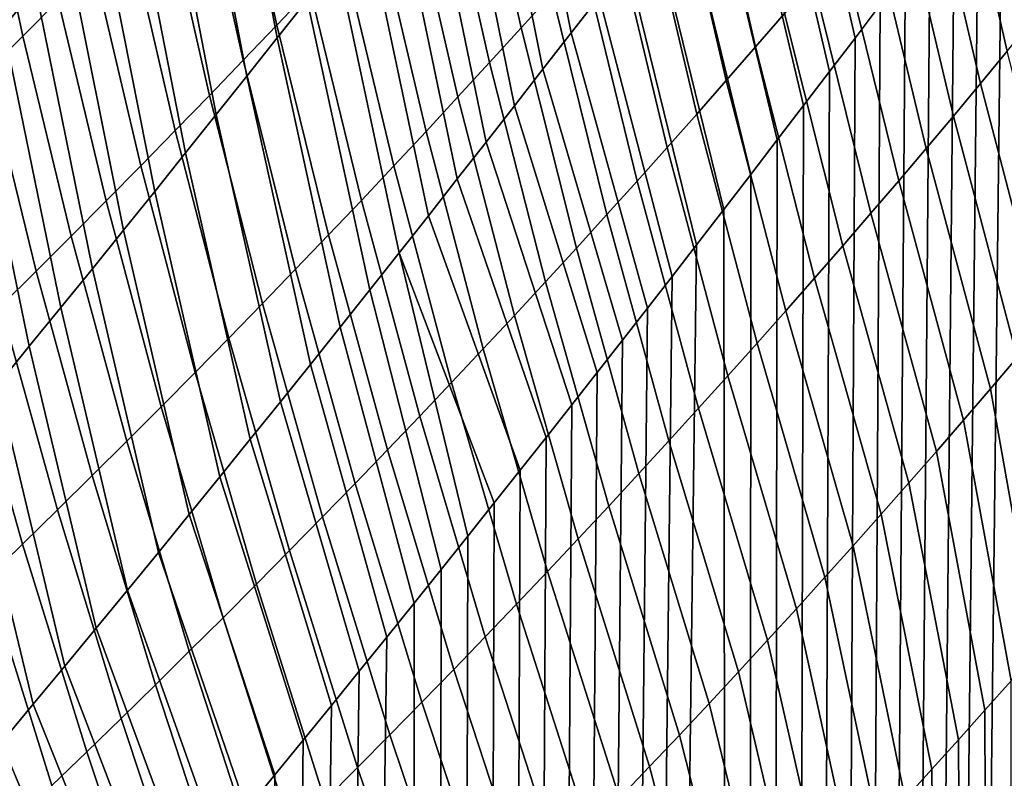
# Model space of a CAD drawing. Header units: metres. Extents: x -240 to 45, y -77 to 27.
# Tile 1015 of 1056: x 35.08 to 36.8, y -22.95 to -21.63. Entities that reach past the tile are written whole.
import ezdxf

# ---------------------------------------------------------------- set-up
doc = ezdxf.new("R2010")
doc.units = ezdxf.units.M
doc.layers.add('solid_102011X2', color=7, linetype='CONTINUOUS')

msp = doc.modelspace()

# ---------------------------------------------------------------- linework, layer by layer
at = {"layer": 'solid_102011X2'}
for points in [[(36.089489, -21.585115, 90.316833), (36.04073, -21.648251, 90.245483), (35.938084, -21.129633, 90.026253), (35.987865, -21.064756, 90.097229)], [(35.105755, -21.569767, 88.820747), (35.05003, -21.638954, 88.753357), (34.965942, -21.15661, 88.50473), (35.022564, -21.085955, 88.571251)], [(35.579948, -21.590214, 89.534241), (35.52742, -21.656828, 89.464668), (35.433403, -21.157297, 89.229721), (35.486881, -21.089081, 89.298637)], [(36.420593, -21.15102, 90.819672), (36.466419, -21.090218, 90.891937), (36.580376, -21.599094, 91.099365), (36.536293, -21.657118, 91.028)], [(36.04073, -21.648251, 90.245483), (35.991611, -21.711643, 90.174271), (35.887951, -21.194757, 89.955444), (35.938084, -21.129633, 90.026253)], [(36.374393, -21.212139, 90.747505), (36.420593, -21.15102, 90.819672), (36.536293, -21.657118, 91.028), (36.491653, -21.715754, 90.956406)], [(35.52742, -21.656828, 89.464668), (35.474552, -21.723618, 89.395279), (35.379601, -21.225681, 89.161018), (35.433403, -21.157297, 89.229721)], [(35.991611, -21.711643, 90.174271), (35.942131, -21.775284, 90.103195), (35.837475, -21.26012, 89.884804), (35.887951, -21.194757, 89.955444)], [(36.00779, -21.579382, 113.297424), (35.925327, -21.202894, 113.588142), (35.869789, -21.264629, 113.66256), (35.953403, -21.639599, 113.372948)], [(36.848057, -21.623846, 111.744576), (36.753738, -21.205212, 112.019257), (36.706455, -21.263586, 112.096573), (36.801876, -21.680302, 111.822868)], [(35.585346, -21.572916, 114.033043), (35.508545, -21.21517, 114.330437), (35.449158, -21.278046, 114.403), (35.527115, -21.634476, 114.106781)], [(36.413101, -21.614243, 112.559761), (36.324474, -21.218061, 112.842598), (36.272835, -21.278282, 112.918579), (36.362595, -21.672752, 112.636787)], [(36.327824, -21.273569, 90.675446), (36.374393, -21.212139, 90.747505), (36.491653, -21.715754, 90.956406), (36.44643, -21.775053, 90.884544)], [(35.474552, -21.723618, 89.395279), (35.421345, -21.790579, 89.32608), (35.325474, -21.294222, 89.092529), (35.379601, -21.225681, 89.161018)], [(35.145699, -21.59149, 114.76368), (35.074192, -21.251465, 115.066566), (35.011059, -21.315065, 115.136993), (35.08371, -21.653973, 114.83535)], [(35.942131, -21.775284, 90.103195), (35.892296, -21.839169, 90.032265), (35.786655, -21.325714, 89.814339), (35.837475, -21.26012, 89.884804)], [(35.953403, -21.639599, 113.372948), (35.869789, -21.264629, 113.66256), (35.813797, -21.326344, 113.73687), (35.898563, -21.699812, 113.44838)], [(36.280888, -21.335302, 90.603485), (36.327824, -21.273569, 90.675446), (36.44643, -21.775053, 90.884544), (36.400623, -21.83498, 90.812439)], [(36.863808, -60.200001, 91.574997), (36.342518, -60.200001, 90.721947), (36.79303, -21.316944, 91.453392), (36.833981, -21.262182, 91.523506)], [(36.801876, -21.680302, 111.822868), (36.706455, -21.263586, 112.096573), (36.658714, -21.32198, 112.173866), (36.755234, -21.736795, 111.901146)], [(35.527115, -21.634476, 114.106781), (35.449158, -21.278046, 114.403), (35.389336, -21.340862, 114.475426), (35.468437, -21.695995, 114.180397)], [(36.362595, -21.672752, 112.636787), (36.272835, -21.278282, 112.918579), (36.220741, -21.338503, 112.994492), (36.311626, -21.731279, 112.71376)], [(35.421345, -21.790579, 89.32608), (35.367798, -21.857698, 89.257072), (35.271023, -21.362909, 89.024254), (35.325474, -21.294222, 89.092529)], [(35.08371, -21.653973, 114.83535), (35.011059, -21.315065, 115.136993), (34.947502, -21.378572, 115.207245), (35.021294, -21.716379, 114.906853)], [(35.892296, -21.839169, 90.032265), (35.842098, -21.903284, 89.961472), (35.735493, -21.391529, 89.744049), (35.786655, -21.325714, 89.814339)], [(35.898563, -21.699812, 113.44838), (35.813797, -21.326344, 113.73687), (35.757359, -21.388031, 113.811081), (35.843262, -21.760019, 113.52372)], [(36.342518, -60.200001, 90.721947), (36.751549, -21.372278, 91.383026), (36.79303, -21.316944, 91.453392)], [(36.755234, -21.736795, 111.901146), (36.658714, -21.32198, 112.173866), (36.610512, -21.380392, 112.251129), (36.70813, -21.793325, 111.979393)], [(35.468437, -21.695995, 114.180397), (35.389336, -21.340862, 114.475426), (35.329075, -21.403618, 114.547714), (35.409317, -21.757473, 114.253876)], [(36.311626, -21.731279, 112.71376), (36.220741, -21.338503, 112.994492), (36.16819, -21.398724, 113.070343), (36.260197, -21.789824, 112.790672)], [(36.233585, -21.397331, 90.531647), (36.280888, -21.335302, 90.603485), (36.400623, -21.83498, 90.812439), (36.354244, -21.895508, 90.74012)], [(35.367798, -21.857698, 89.257072), (35.313915, -21.924969, 89.188255), (35.216251, -21.431736, 88.9562), (35.271023, -21.362909, 89.024254)], [(36.342518, -60.200001, 90.721947), (36.709538, -21.428169, 91.312416), (36.751549, -21.372278, 91.383026)], [(35.842098, -21.903284, 89.961472), (35.791542, -21.967625, 89.890839), (35.683987, -21.457556, 89.673935), (35.735493, -21.391529, 89.744049)], [(35.843262, -21.760019, 113.52372), (35.757359, -21.388031, 113.811081), (35.70047, -21.449692, 113.885185), (35.787506, -21.820217, 113.598946)], [(36.70813, -21.793325, 111.979393), (36.610512, -21.380392, 112.251129), (36.561848, -21.438826, 112.328354), (36.660557, -21.849895, 112.05761)], [(35.409317, -21.757473, 114.253876), (35.329075, -21.403618, 114.547714), (35.268383, -21.466309, 114.619858), (35.349754, -21.818905, 114.327217)], [(36.260197, -21.789824, 112.790672), (36.16819, -21.398724, 113.070343), (36.115181, -21.458944, 113.146118), (36.208305, -21.848387, 112.867508)], [(36.185917, -21.459648, 90.459915), (36.233585, -21.397331, 90.531647), (36.354244, -21.895508, 90.74012), (36.307293, -21.956598, 90.667603)], [(36.342518, -60.200001, 90.721947), (36.667004, -21.48461, 91.241592), (36.709538, -21.428169, 91.312416)], [(35.313915, -21.924969, 89.188255), (35.259697, -21.992382, 89.119629), (35.161163, -21.500692, 88.888367), (35.216251, -21.431736, 88.9562)], [(36.660557, -21.849895, 112.05761), (36.561848, -21.438826, 112.328354), (36.512726, -21.49728, 112.405533), (36.612522, -21.906502, 112.135788)], [(35.791542, -21.967625, 89.890839), (35.740631, -22.032181, 89.820343), (35.632137, -21.523787, 89.603996), (35.683987, -21.457556, 89.673935)], [(35.787506, -21.820217, 113.598946), (35.70047, -21.449692, 113.885185), (35.643131, -21.51132, 113.959167), (35.731293, -21.880405, 113.674065)], [(36.208305, -21.848387, 112.867508), (36.115181, -21.458944, 113.146118), (36.061714, -21.519165, 113.221809), (36.155949, -21.906965, 112.944267)], [(36.137886, -21.522245, 90.388313), (36.185917, -21.459648, 90.459915), (36.307293, -21.956598, 90.667603), (36.259789, -22.018225, 90.59491)], [(35.349754, -21.818905, 114.327217), (35.268383, -21.466309, 114.619858), (35.207256, -21.528934, 114.691849), (35.289749, -21.880289, 114.400406)], [(36.342518, -60.200001, 90.721947), (36.623947, -21.541588, 91.17057), (36.667004, -21.48461, 91.241592)], [(36.612522, -21.906502, 112.135788), (36.512726, -21.49728, 112.405533), (36.463142, -21.555752, 112.482674), (36.564022, -21.963144, 112.213921)], [(35.259697, -21.992382, 89.119629), (35.205143, -22.059927, 89.051201), (35.105755, -21.569767, 88.820747), (35.161163, -21.500692, 88.888367)], [(35.731293, -21.880405, 113.674065), (35.643131, -21.51132, 113.959167), (35.585346, -21.572916, 114.033043), (35.674622, -21.94058, 113.749077)], [(35.289749, -21.880289, 114.400406), (35.207256, -21.528934, 114.691849), (35.145699, -21.59149, 114.76368), (35.229305, -21.941624, 114.473442)], [(35.740631, -22.032181, 89.820343), (35.689362, -22.096943, 89.750008), (35.579948, -21.590214, 89.534241), (35.632137, -21.523787, 89.603996)], [(36.155949, -21.906965, 112.944267), (36.061714, -21.519165, 113.221809), (36.00779, -21.579382, 113.297424), (36.10313, -21.965561, 113.02095)], [(36.089489, -21.585115, 90.316833), (36.137886, -21.522245, 90.388313), (36.259789, -22.018225, 90.59491), (36.217094, -22.073427, 90.530167)], [(36.342518, -60.200001, 90.721947), (36.580376, -21.599094, 91.099365), (36.623947, -21.541588, 91.17057)], [(36.564022, -21.963144, 112.213921), (36.463142, -21.555752, 112.482674), (36.413101, -21.614243, 112.559761), (36.515053, -22.019823, 112.292007)], [(35.205143, -22.059927, 89.051201), (35.150253, -22.127596, 88.982971), (35.05003, -21.638954, 88.753357), (35.105755, -21.569767, 88.820747)], [(35.674622, -21.94058, 113.749077), (35.585346, -21.572916, 114.033043), (35.527115, -21.634476, 114.106781), (35.6175, -22.000736, 113.823959)], [(36.10313, -21.965561, 113.02095), (36.00779, -21.579382, 113.297424), (35.953403, -21.639599, 113.372948), (36.049847, -22.024172, 113.097549)], [(35.229305, -21.941624, 114.473442), (35.145699, -21.59149, 114.76368), (35.08371, -21.653973, 114.83535), (35.168419, -22.002903, 114.546318)], [(35.689362, -22.096943, 89.750008), (35.637733, -22.161905, 89.679825), (35.52742, -21.656828, 89.464668), (35.579948, -21.590214, 89.534241)], [(36.04073, -21.648251, 90.245483), (36.089489, -21.585115, 90.316833), (36.217094, -22.073427, 90.530167), (36.173969, -22.129004, 90.465309)], [(36.342518, -60.200001, 90.721947), (36.536293, -21.657118, 91.028), (36.580376, -21.599094, 91.099365)], [(36.515053, -22.019823, 112.292007), (36.413101, -21.614243, 112.559761), (36.362595, -21.672752, 112.636787), (36.465618, -22.07654, 112.370041)], [(35.6175, -22.000736, 113.823959), (35.527115, -21.634476, 114.106781), (35.468437, -21.695995, 114.180397), (35.559925, -22.060873, 113.898727)], [(35.150253, -22.127596, 88.982971), (35.095032, -22.195381, 88.91494), (34.993988, -21.708242, 88.686188), (35.05003, -21.638954, 88.753357)], [(36.049847, -22.024172, 113.097549), (35.953403, -21.639599, 113.372948), (35.898563, -21.699812, 113.44838), (35.996101, -22.0828, 113.174057)], [(35.991611, -21.711643, 90.174271), (36.04073, -21.648251, 90.245483), (36.173969, -22.129004, 90.465309), (36.130417, -22.184933, 90.400368)], [(35.168419, -22.002903, 114.546318), (35.08371, -21.653973, 114.83535), (35.021294, -21.716379, 114.906853), (35.107094, -22.064127, 114.619034)], [(35.637733, -22.161905, 89.679825), (35.585751, -22.227057, 89.609802), (35.474552, -21.723618, 89.395279), (35.52742, -21.656828, 89.464668)], [(36.342518, -60.200001, 90.721947), (36.491653, -21.715754, 90.956406), (36.536293, -21.657118, 91.028)], [(36.465618, -22.07654, 112.370041), (36.362595, -21.672752, 112.636787), (36.311626, -21.731279, 112.71376), (36.415718, -22.133291, 112.448021)], [(36.911114, -22.106064, 111.565109), (36.801876, -21.680302, 111.822868), (36.755234, -21.736795, 111.901146), (36.865505, -22.160578, 111.644318)], [(35.559925, -22.060873, 113.898727), (35.468437, -21.695995, 114.180397), (35.409317, -21.757473, 114.253876), (35.501896, -22.120987, 113.973358)], [(35.996101, -22.0828, 113.174057), (35.898563, -21.699812, 113.44838), (35.843262, -21.760019, 113.52372), (35.941887, -22.141439, 113.250473)], [(35.095032, -22.195381, 88.91494), (35.039478, -22.263271, 88.847107), (34.937634, -21.777622, 88.619247), (34.993988, -21.708242, 88.686188)], [(35.107094, -22.064127, 114.619034), (35.021294, -21.716379, 114.906853), (34.958447, -21.778709, 114.978172), (35.04533, -22.12529, 114.691582)], [(35.942131, -21.775284, 90.103195), (35.991611, -21.711643, 90.174271), (36.130417, -22.184933, 90.400368), (36.086449, -22.24119, 90.33535)], [(36.342518, -60.200001, 90.721947), (36.44643, -21.775053, 90.884544), (36.491653, -21.715754, 90.956406)], [(35.585751, -22.227057, 89.609802), (35.533413, -22.292389, 89.539932), (35.421345, -21.790579, 89.32608), (35.474552, -21.723618, 89.395279)], [(36.415718, -22.133291, 112.448021), (36.311626, -21.731279, 112.71376), (36.260197, -21.789824, 112.790672), (36.365353, -22.190079, 112.52594)], [(36.865505, -22.160578, 111.644318), (36.755234, -21.736795, 111.901146), (36.70813, -21.793325, 111.979393), (36.819424, -22.215147, 111.723503)], [(35.501896, -22.120987, 113.973358), (35.409317, -21.757473, 114.253876), (35.349754, -21.818905, 114.327217), (35.44342, -22.181076, 114.047852)], [(35.941887, -22.141439, 113.250473), (35.843262, -21.760019, 113.52372), (35.787506, -21.820217, 113.598946), (35.887211, -22.200092, 113.32679)], [(35.892296, -21.839169, 90.032265), (35.942131, -21.775284, 90.103195), (36.086449, -22.24119, 90.33535), (36.042065, -22.297754, 90.270279)], [(36.365353, -22.190079, 112.52594), (36.260197, -21.789824, 112.790672), (36.208305, -21.848387, 112.867508), (36.314518, -22.246902, 112.603798)], [(36.342518, -60.200001, 90.721947), (36.400623, -21.83498, 90.812439), (36.44643, -21.775053, 90.884544)], [(35.533413, -22.292389, 89.539932), (35.480721, -22.357895, 89.47023), (35.367798, -21.857698, 89.257072), (35.421345, -21.790579, 89.32608)], [(36.819424, -22.215147, 111.723503), (36.70813, -21.793325, 111.979393), (36.660557, -21.849895, 112.05761), (36.772877, -22.269772, 111.802658)], [(35.44342, -22.181076, 114.047852), (35.349754, -21.818905, 114.327217), (35.289749, -21.880289, 114.400406), (35.384491, -22.241135, 114.122208)], [(35.887211, -22.200092, 113.32679), (35.787506, -21.820217, 113.598946), (35.731293, -21.880405, 113.674065), (35.832073, -22.258755, 113.403008)], [(35.842098, -21.903284, 89.961472), (35.892296, -21.839169, 90.032265), (36.042065, -22.297754, 90.270279), (35.997269, -22.354605, 90.205154)], [(36.342518, -60.200001, 90.721947), (36.354244, -21.895508, 90.74012), (36.400623, -21.83498, 90.812439)], [(35.480721, -22.357895, 89.47023), (35.42767, -22.423563, 89.400688), (35.313915, -21.924969, 89.188255), (35.367798, -21.857698, 89.257072)], [(36.314518, -22.246902, 112.603798), (36.208305, -21.848387, 112.867508), (36.155949, -21.906965, 112.944267), (36.263214, -22.303759, 112.68158)], [(36.772877, -22.269772, 111.802658), (36.660557, -21.849895, 112.05761), (36.612522, -21.906502, 112.135788), (36.725861, -22.324453, 111.881775)], [(35.384491, -22.241135, 114.122208), (35.289749, -21.880289, 114.400406), (35.229305, -21.941624, 114.473442), (35.325111, -22.301163, 114.196411)], [(35.832073, -22.258755, 113.403008), (35.731293, -21.880405, 113.674065), (35.674622, -21.94058, 113.749077), (35.776474, -22.317421, 113.479111)], [(35.791542, -21.967625, 89.890839), (35.842098, -21.903284, 89.961472), (35.997269, -22.354605, 90.205154), (35.952076, -22.411716, 90.139999)], [(36.263214, -22.303759, 112.68158), (36.155949, -21.906965, 112.944267), (36.10313, -21.965561, 113.02095), (36.211445, -22.360649, 112.759285)], [(36.342518, -60.200001, 90.721947), (36.307293, -21.956598, 90.667603), (36.354244, -21.895508, 90.74012)], [(36.725861, -22.324453, 111.881775), (36.612522, -21.906502, 112.135788), (36.564022, -21.963144, 112.213921), (36.678375, -22.379189, 111.960854)], [(35.42767, -22.423563, 89.400688), (35.374268, -22.489388, 89.331314), (35.259697, -21.992382, 89.119629), (35.313915, -21.924969, 89.188255)], [(35.325111, -22.301163, 114.196411), (35.229305, -21.941624, 114.473442), (35.168419, -22.002903, 114.546318), (35.265285, -22.361156, 114.27047)], [(35.776474, -22.317421, 113.479111), (35.674622, -21.94058, 113.749077), (35.6175, -22.000736, 113.823959), (35.720409, -22.376091, 113.555099)], [(36.342518, -60.200001, 90.721947), (35.779358, -60.200001, 89.895943), (36.259789, -22.018225, 90.59491), (36.307293, -21.956598, 90.667603)], [(35.740631, -22.032181, 89.820343), (35.791542, -21.967625, 89.890839), (35.952076, -22.411716, 90.139999), (35.90649, -22.46907, 90.074829)], [(36.211445, -22.360649, 112.759285), (36.10313, -21.965561, 113.02095), (36.049847, -22.024172, 113.097549), (36.159206, -22.417576, 112.836914)], [(36.678375, -22.379189, 111.960854), (36.564022, -21.963144, 112.213921), (36.515053, -22.019823, 112.292007), (36.630421, -22.433979, 112.039894)], [(35.374268, -22.489388, 89.331314), (35.320507, -22.555359, 89.262108), (35.205143, -22.059927, 89.051201), (35.259697, -21.992382, 89.119629)], [(35.265285, -22.361156, 114.27047), (35.168419, -22.002903, 114.546318), (35.107094, -22.064127, 114.619034), (35.205009, -22.421112, 114.344368)], [(35.720409, -22.376091, 113.555099), (35.6175, -22.000736, 113.823959), (35.559925, -22.060873, 113.898727), (35.663887, -22.434761, 113.630966)], [(35.779358, -60.200001, 89.895943), (36.217094, -22.073427, 90.530167), (36.259789, -22.018225, 90.59491)], [(36.159206, -22.417576, 112.836914), (36.049847, -22.024172, 113.097549), (35.996101, -22.0828, 113.174057), (36.106495, -22.474533, 112.914452)], [(36.630421, -22.433979, 112.039894), (36.515053, -22.019823, 112.292007), (36.465618, -22.07654, 112.370041), (36.581993, -22.488823, 112.118889)], [(35.689362, -22.096943, 89.750008), (35.740631, -22.032181, 89.820343), (35.860447, -22.526773, 90.00956), (35.813835, -22.585052, 89.944046)], [(35.740631, -22.032181, 89.820343), (35.90649, -22.46907, 90.074829), (35.860447, -22.526773, 90.00956)], [(35.205009, -22.421112, 114.344368), (35.107094, -22.064127, 114.619034), (35.04533, -22.12529, 114.691582), (35.144291, -22.481028, 114.418106)], [(35.320507, -22.555359, 89.262108), (35.266396, -22.621466, 89.193077), (35.150253, -22.127596, 88.982971), (35.205143, -22.059927, 89.051201)], [(35.663887, -22.434761, 113.630966), (35.559925, -22.060873, 113.898727), (35.501896, -22.120987, 113.973358), (35.606903, -22.493429, 113.706711)], [(35.779358, -60.200001, 89.895943), (36.173969, -22.129004, 90.465309), (36.217094, -22.073427, 90.530167)], [(36.581993, -22.488823, 112.118889), (36.465618, -22.07654, 112.370041), (36.415718, -22.133291, 112.448021), (36.5331, -22.54372, 112.197823)], [(35.637733, -22.161905, 89.679825), (35.689362, -22.096943, 89.750008), (35.813835, -22.585052, 89.944046), (35.766678, -22.643856, 89.878326)], [(36.106495, -22.474533, 112.914452), (35.996101, -22.0828, 113.174057), (35.941887, -22.141439, 113.250473), (36.053318, -22.531525, 112.991905)], [(35.144291, -22.481028, 114.418106), (35.04533, -22.12529, 114.691582), (34.983135, -22.18639, 114.763954), (35.083126, -22.540899, 114.491669)], [(35.266396, -22.621466, 89.193077), (35.211933, -22.687704, 89.124214), (35.095032, -22.195381, 88.91494), (35.150253, -22.127596, 88.982971)], [(35.606903, -22.493429, 113.706711), (35.501896, -22.120987, 113.973358), (35.44342, -22.181076, 114.047852), (35.549461, -22.55209, 113.782326)], [(35.779358, -60.200001, 89.895943), (36.130417, -22.184933, 90.400368), (36.173969, -22.129004, 90.465309)], [(36.5331, -22.54372, 112.197823), (36.415718, -22.133291, 112.448021), (36.365353, -22.190079, 112.52594), (36.48373, -22.598671, 112.276711)], [(36.053318, -22.531525, 112.991905), (35.941887, -22.141439, 113.250473), (35.887211, -22.200092, 113.32679), (35.999668, -22.588549, 113.069267)], [(35.585751, -22.227057, 89.609802), (35.637733, -22.161905, 89.679825), (35.766678, -22.643856, 89.878326), (35.719009, -22.703121, 89.812454)], [(35.549461, -22.55209, 113.782326), (35.44342, -22.181076, 114.047852), (35.384491, -22.241135, 114.122208), (35.491562, -22.610743, 113.857803)], [(35.779358, -60.200001, 89.895943), (36.086449, -22.24119, 90.33535), (36.130417, -22.184933, 90.400368)], [(35.083126, -22.540899, 114.491669), (34.983135, -22.18639, 114.763954), (34.920498, -22.247423, 114.836151), (35.021515, -22.600723, 114.565063)], [(35.211933, -22.687704, 89.124214), (35.157116, -22.754061, 89.055527), (35.039478, -22.263271, 88.847107), (35.095032, -22.195381, 88.91494)], [(35.999668, -22.588549, 113.069267), (35.887211, -22.200092, 113.32679), (35.832073, -22.258755, 113.403008), (35.945553, -22.645601, 113.146523)], [(36.48373, -22.598671, 112.276711), (36.365353, -22.190079, 112.52594), (36.314518, -22.246902, 112.603798), (36.433891, -22.653675, 112.35553)], [(36.772877, -22.269772, 111.802658), (36.853962, -22.728033, 111.642036), (36.898994, -22.676439, 111.563812), (36.819424, -22.215147, 111.723503)], [(35.533413, -22.292389, 89.539932), (35.585751, -22.227057, 89.609802), (35.719009, -22.703121, 89.812454), (35.67086, -22.762787, 89.746483)], [(35.491562, -22.610743, 113.857803), (35.384491, -22.241135, 114.122208), (35.325111, -22.301163, 114.196411), (35.433205, -22.669382, 113.933144)], [(35.779358, -60.200001, 89.895943), (36.042065, -22.297754, 90.270279), (36.086449, -22.24119, 90.33535)], [(36.433891, -22.653675, 112.35553), (36.314518, -22.246902, 112.603798), (36.263214, -22.303759, 112.68158), (36.383583, -22.708733, 112.43428)], [(35.157116, -22.754061, 89.055527), (35.101948, -22.820528, 88.987015), (34.983593, -22.331257, 88.77948), (35.039478, -22.263271, 88.847107)], [(35.945553, -22.645601, 113.146523), (35.832073, -22.258755, 113.403008), (35.776474, -22.317421, 113.479111), (35.890965, -22.702679, 113.223679)], [(36.725861, -22.324453, 111.881775), (36.808578, -22.779585, 111.720055), (36.853962, -22.728033, 111.642036), (36.772877, -22.269772, 111.802658)], [(35.433205, -22.669382, 113.933144), (35.325111, -22.301163, 114.196411), (35.265285, -22.361156, 114.27047), (35.374393, -22.728006, 114.008331)], [(35.480721, -22.357895, 89.47023), (35.533413, -22.292389, 89.539932), (35.67086, -22.762787, 89.746483), (35.622257, -22.82279, 89.680466)], [(35.779358, -60.200001, 89.895943), (35.997269, -22.354605, 90.205154), (36.042065, -22.297754, 90.270279)], [(36.383583, -22.708733, 112.43428), (36.263214, -22.303759, 112.68158), (36.211445, -22.360649, 112.759285), (36.332798, -22.763842, 112.512962)], [(35.890965, -22.702679, 113.223679), (35.776474, -22.317421, 113.479111), (35.720409, -22.376091, 113.555099), (35.835911, -22.759781, 113.300728)], [(35.101948, -22.820528, 88.987015), (35.046425, -22.887098, 88.918686), (34.92738, -22.39933, 88.712059), (34.983593, -22.331257, 88.77948)], [(36.678375, -22.379189, 111.960854), (36.762848, -22.831093, 111.797874), (36.808578, -22.779585, 111.720055), (36.725861, -22.324453, 111.881775)], [(35.779358, -60.200001, 89.895943), (35.952076, -22.411716, 90.139999), (35.997269, -22.354605, 90.205154)], [(35.374393, -22.728006, 114.008331), (35.265285, -22.361156, 114.27047), (35.205009, -22.421112, 114.344368), (35.315125, -22.786613, 114.083374)], [(35.42767, -22.423563, 89.400688), (35.480721, -22.357895, 89.47023), (35.622257, -22.82279, 89.680466), (35.573235, -22.883072, 89.614441)], [(36.332798, -22.763842, 112.512962), (36.211445, -22.360649, 112.759285), (36.159206, -22.417576, 112.836914), (36.281544, -22.819002, 112.591568)], [(35.835911, -22.759781, 113.300728), (35.720409, -22.376091, 113.555099), (35.663887, -22.434761, 113.630966), (35.780392, -22.816902, 113.377663)], [(36.630421, -22.433979, 112.039894), (36.716763, -22.882563, 111.875481), (36.762848, -22.831093, 111.797874), (36.678375, -22.379189, 111.960854)], [(35.315125, -22.786613, 114.083374), (35.205009, -22.421112, 114.344368), (35.144291, -22.481028, 114.418106), (35.255398, -22.8452, 114.158264)], [(35.374268, -22.489388, 89.331314), (35.42767, -22.423563, 89.400688), (35.573235, -22.883072, 89.614441), (35.52383, -22.943567, 89.54847)], [(35.779358, -60.200001, 89.895943), (35.90649, -22.46907, 90.074829), (35.952076, -22.411716, 90.139999)], [(36.281544, -22.819002, 112.591568), (36.159206, -22.417576, 112.836914), (36.106495, -22.474533, 112.914452), (36.229813, -22.874214, 112.670097)], [(35.780392, -22.816902, 113.377663), (35.663887, -22.434761, 113.630966), (35.606903, -22.493429, 113.706711), (35.724403, -22.874041, 113.454475)], [(36.581993, -22.488823, 112.118889), (36.670326, -22.933996, 111.952896), (36.716763, -22.882563, 111.875481), (36.630421, -22.433979, 112.039894)], [(35.779358, -60.200001, 89.895943), (35.860447, -22.526773, 90.00956), (35.90649, -22.46907, 90.074829)], [(36.229813, -22.874214, 112.670097), (36.106495, -22.474533, 112.914452), (36.053318, -22.531525, 112.991905), (36.177608, -22.929478, 112.748543)], [(35.255398, -22.8452, 114.158264), (35.144291, -22.481028, 114.418106), (35.083126, -22.540899, 114.491669), (35.195221, -22.903761, 114.232986)], [(35.320507, -22.555359, 89.262108), (35.374268, -22.489388, 89.331314), (35.52383, -22.943567, 89.54847), (35.474075, -23.004217, 89.482597)], [(35.724403, -22.874041, 113.454475), (35.606903, -22.493429, 113.706711), (35.549461, -22.55209, 113.782326), (35.66795, -22.931194, 113.531158)], [(36.5331, -22.54372, 112.197823), (36.623539, -22.985392, 112.030098), (36.670326, -22.933996, 111.952896), (36.581993, -22.488823, 112.118889)], [(35.779358, -60.200001, 89.895943), (35.813835, -22.585052, 89.944046), (35.860447, -22.526773, 90.00956)], [(35.195221, -22.903761, 114.232986), (35.083126, -22.540899, 114.491669), (35.021515, -22.600723, 114.565063), (35.13459, -22.962294, 114.307549)], [(36.177608, -22.929478, 112.748543), (36.053318, -22.531525, 112.991905), (35.999668, -22.588549, 113.069267), (36.124931, -22.984793, 112.826897)], [(36.48373, -22.598671, 112.276711), (36.576405, -23.036747, 112.107086), (36.623539, -22.985392, 112.030098), (36.5331, -22.54372, 112.197823)], [(35.266396, -22.621466, 89.193077), (35.320507, -22.555359, 89.262108), (35.474075, -23.004217, 89.482597), (35.424004, -23.064959, 89.41687)], [(35.66795, -22.931194, 113.531158), (35.549461, -22.55209, 113.782326), (35.491562, -22.610743, 113.857803), (35.611031, -22.988358, 113.607719)], [(35.779358, -60.200001, 89.895943), (35.766678, -22.643856, 89.878326), (35.813835, -22.585052, 89.944046)], [(36.124931, -22.984793, 112.826897), (35.999668, -22.588549, 113.069267), (35.945553, -22.645601, 113.146523), (36.071781, -23.040155, 112.905151)], [(35.13459, -22.962294, 114.307549), (35.021515, -22.600723, 114.565063), (34.959461, -22.660496, 114.638283), (35.073505, -23.020798, 114.381935)], [(35.611031, -22.988358, 113.607719), (35.491562, -22.610743, 113.857803), (35.433205, -22.669382, 113.933144), (35.553646, -23.045528, 113.684151)], [(36.433891, -22.653675, 112.35553), (36.528927, -23.088058, 112.183861), (36.576405, -23.036747, 112.107086), (36.48373, -22.598671, 112.276711)], [(35.211933, -22.687704, 89.124214), (35.266396, -22.621466, 89.193077), (35.424004, -23.064959, 89.41687), (35.37365, -23.125731, 89.351341)], [(35.779358, -60.200001, 89.895943), (35.17572, -60.200001, 89.09903), (35.719009, -22.703121, 89.812454), (35.766678, -22.643856, 89.878326)], [(36.071781, -23.040155, 112.905151), (35.945553, -22.645601, 113.146523), (35.890965, -22.702679, 113.223679), (36.018154, -23.095566, 112.983315)], [(36.383583, -22.708733, 112.43428), (36.481106, -23.139326, 112.260414), (36.528927, -23.088058, 112.183861), (36.433891, -22.653675, 112.35553)], [(35.553646, -23.045528, 113.684151), (35.433205, -22.669382, 113.933144), (35.374393, -22.728006, 114.008331), (35.495796, -23.102705, 113.760437)], [(35.157116, -22.754061, 89.055527), (35.211933, -22.687704, 89.124214), (35.37365, -23.125731, 89.351341), (35.323055, -23.186472, 89.286049)], [(35.17572, -60.200001, 89.09903), (35.67086, -22.762787, 89.746483), (35.719009, -22.703121, 89.812454)], [(36.018154, -23.095566, 112.983315), (35.890965, -22.702679, 113.223679), (35.835911, -22.759781, 113.300728), (35.964054, -23.151018, 113.061371)], [(36.332798, -22.763842, 112.512962), (36.432949, -23.190548, 112.336746), (36.481106, -23.139326, 112.260414), (36.383583, -22.708733, 112.43428)], [(35.495796, -23.102705, 113.760437), (35.374393, -22.728006, 114.008331), (35.315125, -22.786613, 114.083374), (35.437485, -23.159883, 113.836578)], [(35.101948, -22.820528, 88.987015), (35.157116, -22.754061, 89.055527), (35.323055, -23.186472, 89.286049), (35.272251, -23.24712, 89.221046)], [(35.17572, -60.200001, 89.09903), (35.622257, -22.82279, 89.680466), (35.67086, -22.762787, 89.746483)], [(35.964054, -23.151018, 113.061371), (35.835911, -22.759781, 113.300728), (35.780392, -22.816902, 113.377663), (35.909481, -23.206512, 113.13932)], [(36.281544, -22.819002, 112.591568), (36.384457, -23.241718, 112.412842), (36.432949, -23.190548, 112.336746), (36.332798, -22.763842, 112.512962)], [(35.437485, -23.159883, 113.836578), (35.315125, -22.786613, 114.083374), (35.255398, -22.8452, 114.158264), (35.378708, -23.21706, 113.912575)], [(36.863808, -60.200001, 111.625), (36.808578, -22.779585, 111.720055), (36.762848, -22.831093, 111.797874)], [(35.046425, -22.887098, 88.918686), (35.101948, -22.820528, 88.987015), (35.272251, -23.24712, 89.221046), (35.221283, -23.307615, 89.156372)], [(35.909481, -23.206512, 113.13932), (35.780392, -22.816902, 113.377663), (35.724403, -22.874041, 113.454475), (35.854435, -23.262045, 113.217155)], [(36.229813, -22.874214, 112.670097), (36.335632, -23.292839, 112.488708), (36.384457, -23.241718, 112.412842), (36.281544, -22.819002, 112.591568)], [(35.17572, -60.200001, 89.09903), (35.573235, -22.883072, 89.614441), (35.622257, -22.82279, 89.680466)], [(36.863808, -60.200001, 111.625), (36.762848, -22.831093, 111.797874), (36.716763, -22.882563, 111.875481)], [(35.378708, -23.21706, 113.912575), (35.255398, -22.8452, 114.158264), (35.195221, -22.903761, 114.232986), (35.319469, -23.274233, 113.988411)], [(34.990555, -22.95376, 88.850533), (35.046425, -22.887098, 88.918686), (35.221283, -23.307615, 89.156372), (35.170181, -23.367893, 89.092087)], [(35.17572, -60.200001, 89.09903), (35.52383, -22.943567, 89.54847), (35.573235, -22.883072, 89.614441)], [(35.854435, -23.262045, 113.217155), (35.724403, -22.874041, 113.454475), (35.66795, -22.931194, 113.531158), (35.798916, -23.31761, 113.294868)], [(36.177608, -22.929478, 112.748543), (36.28648, -23.343904, 112.564331), (36.335632, -23.292839, 112.488708), (36.229813, -22.874214, 112.670097)], [(36.863808, -60.200001, 111.625), (36.716763, -22.882563, 111.875481), (36.670326, -22.933996, 111.952896)], [(35.319469, -23.274233, 113.988411), (35.195221, -22.903761, 114.232986), (35.13459, -22.962294, 114.307549), (35.259769, -23.331398, 114.064095)], [(35.798916, -23.31761, 113.294868), (35.66795, -22.931194, 113.531158), (35.611031, -22.988358, 113.607719), (35.742924, -23.373207, 113.372467)], [(36.124931, -22.984793, 112.826897), (36.237003, -23.394915, 112.639709), (36.28648, -23.343904, 112.564331), (36.177608, -22.929478, 112.748543)], [(36.863808, -60.200001, 111.625), (36.670326, -22.933996, 111.952896), (36.623539, -22.985392, 112.030098)], [(35.17572, -60.200001, 89.09903), (35.474075, -23.004217, 89.482597), (35.52383, -22.943567, 89.54847)]]:
    msp.add_3dface(points, dxfattribs=at)

doc.saveas('drawing.dxf')
